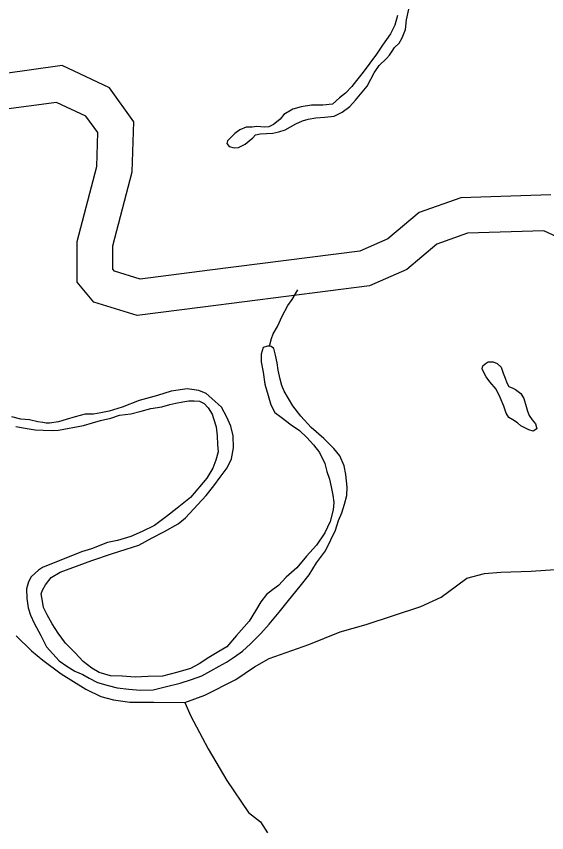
# Model space of a CAD drawing. Extents: x 2082433 to 2279600, y 546599 to 755198.
# Drawn here: x 2201499 to 2203940, y 609168 to 612925 of the extents above; entities that cross this region are included whole.
import ezdxf

# ---------------------------------------------------------------- set-up
doc = ezdxf.new("R2010")
doc.units = 0
for name, color, linetype in [('Exist Hydrographic Misc Water Feature', 7, 'Continuous'), ('Exist Hydrographic River Shore', 7, 'Continuous'), ('Exist Road Non-System Type 51', 7, 'Continuous')]:
    doc.layers.add(name, color=color, linetype=linetype)

msp = doc.modelspace()

# ---------------------------------------------------------------- linework, layer by layer
at = {"layer": 'Exist Hydrographic Misc Water Feature'}
for points in [[(2203202.6, 612730.9), (2203216.4, 612747.1), (2203228.2, 612765.1), (2203239.7, 612781.2), (2203260.2, 612801.3), (2203274, 612825.6), (2203289.6, 612865.4), (2203295.1, 612909.5), (2203304.9, 612957.6)], [(2203253.1, 612929.3), (2203241, 612885.3), (2203221.5, 612845.3), (2203184, 612792.9), (2203156.1, 612750.9), (2203094.8, 612668.1), (2203065, 612630), (2203043.3, 612602.1), (2203013.6, 612571.7), (2202985.7, 612549.5), (2202953.9, 612521.5), (2202910.2, 612517.1), (2202857.7, 612516.5), (2202810.1, 612508.3), (2202772.2, 612498.2), (2202730.4, 612473.7), (2202712.7, 612451.6), (2202689, 612431.7), (2202682.8, 612427.8), (2202660.7, 612417.3), (2202642.8, 612415.1), (2202606.5, 612419), (2202585, 612415), (2202556.9, 612414.7), (2202527, 612402.7), (2202505, 612386.5), (2202485.1, 612366.4), (2202471.4, 612352.2), (2202467.5, 612340.2), (2202479.4, 612326.3), (2202501.7, 612320.5), (2202521.6, 612322.3), (2202551.6, 612336.8), (2202571.3, 612352.9), (2202587.3, 612366.8), (2202599.1, 612379.2)], [(2202599.1, 612379.2), (2202620.9, 612385.2), (2202651, 612385.5), (2202679.1, 612387.4), (2202706.8, 612393.7), (2202736.9, 612403.7), (2202784.7, 612430.2), (2202816.5, 612444.5), (2202842.5, 612452.7), (2202876.8, 612458.9), (2202918.2, 612461.1), (2202962.3, 612465.5), (2202998.2, 612483.6), (2203033.9, 612509.8), (2203059.7, 612539.9), (2203091.3, 612576.1), (2203113, 612604.5), (2203131.1, 612636.7), (2203145.2, 612664.6), (2203168.8, 612698.7), (2203202.6, 612730.9)], [(2202663.7, 611407.8), (2202673.8, 611442), (2202681.6, 611463.9), (2202701.3, 611497.9), (2202723, 611546.1), (2202748.4, 611594.2), (2202768.3, 611622.4), (2202794.2, 611666.8)], [(2202663.7, 611407.8), (2202655.7, 611407.8), (2202635.6, 611401.5), (2202626, 611369.8), (2202626.2, 611335.6), (2202634.8, 611287.7), (2202643, 611231.7), (2202657.4, 611180.1), (2202669.9, 611138), (2202688.1, 611102), (2202718.1, 611080.5), (2202764.4, 611044.7), (2202802.8, 611019), (2202836.8, 610987.1), (2202866.5, 610953.5), (2202895, 610917.5), (2202919.4, 610868), (2202927.6, 610829.9), (2202939.7, 610796), (2202948.4, 610760.2), (2202956.3, 610722.1), (2202960.4, 610688.2), (2202957, 610654.3), (2202943.2, 610600), (2202919.6, 610548), (2202880.3, 610491.9), (2202834.3, 610441.2), (2202790.5, 610387), (2202740.8, 610344.6), (2202705.2, 610306.6), (2202677.7, 610286.4), (2202649.8, 610264.3), (2202624.2, 610230), (2202600, 610189.9), (2202570.2, 610141.7), (2202512.8, 610075.3), (2202467.5, 610022.9), (2202431.6, 610002.8), (2202385.5, 609974.5), (2202340, 609946.1), (2202300.2, 609924.1), (2202242.4, 609907.7), (2202172.4, 609889), (2202104.6, 609886.7), (2202046.7, 609884.1), (2201986.5, 609887.9), (2201932.3, 609889.6), (2201880.6, 609905.1), (2201846.4, 609924.9), (2201806.2, 609956.5), (2201769.9, 609996.5), (2201725.8, 610040), (2201691.4, 610085.8), (2201664.9, 610129.5), (2201640.5, 610171.3), (2201624.5, 610205), (2201620.2, 610233.2), (2201613.9, 610267), (2201620, 610285.1), (2201633.8, 610309.4), (2201659.4, 610343.3), (2201701.2, 610367.8), (2201847, 610420.4), (2201936.6, 610451.1), (2202004.5, 610473.6), (2202062.5, 610492.1), (2202124.5, 610524.5), (2202178, 610552.9), (2202244, 610589.2), (2202277.6, 610617.4), (2202373, 610720.2), (2202408.2, 610764.3), (2202438, 610804.4), (2202469.6, 610846.7), (2202489.4, 610888.7), (2202499.1, 610938.8), (2202496.8, 610994.7), (2202486.8, 611038.8), (2202468.1, 611080.5), (2202443.5, 611126.4), (2202399.6, 611165.9), (2202373.4, 611190.1), (2202339.1, 611203.8), (2202285, 611211.2), (2202211.6, 611200.7), (2202149.5, 611180.5), (2202063.8, 611157.8), (2201985.8, 611127.3), (2201926.4, 611108.8), (2201888.4, 611100.7), (2201854.2, 611094.5), (2201816.3, 611094.2), (2201770.5, 611081.6), (2201728.5, 611069.7), (2201692.8, 611059.3), (2201652.6, 611053.2), (2201636.4, 611052.8), (2201620.6, 611056.8), (2201598.7, 611058.5), (2201560.4, 611068.3)], [(2202394.5, 609912.7), (2202432, 609935), (2202466.1, 609953), (2202503.8, 609977.3), (2202539.7, 610003.5), (2202577.2, 610038), (2202625, 610084.3), (2202662.3, 610128.2), (2202708.4, 610182.5), (2202751.9, 610236.7), (2202805.4, 610303.2), (2202846.8, 610355.4), (2202880.5, 610409.5), (2202922.3, 610466.1), (2202945.9, 610516), (2202967.2, 610560.3), (2202981, 610604.4), (2202996.7, 610640.5), (2203009, 610680.5), (2203020.7, 610720.5), (2203022, 610758.8), (2203015.8, 610816.5), (2203007.2, 610856.4), (2202987.3, 610902.3), (2202960.9, 610935.9), (2202914.7, 610981.9), (2202856.5, 611033.2), (2202807.7, 611085.2), (2202771.8, 611132.8), (2202731.2, 611200.2), (2202721.2, 611226.4), (2202713, 611256.1), (2202704.7, 611296.2), (2202700.2, 611330.2), (2202692, 611365.9), (2202683.8, 611395.9), (2202671.5, 611405.8), (2202663.7, 611407.8)], [(2203645.7, 611316.8), (2203656, 611326.6), (2203669.9, 611334.6), (2203693.9, 611335.1), (2203712.2, 611327), (2203729.8, 611311.4), (2203740.1, 611283.4), (2203748.5, 611259.5), (2203756.5, 611239.2), (2203766.3, 611221.5), (2203784.6, 611213.9), (2203796.9, 611207.6), (2203821.1, 611189.7), (2203835, 611166.1), (2203845, 611130.1), (2203851.2, 611108.1), (2203859.4, 611088.2), (2203873.5, 611068.2), (2203887.9, 611050.2), (2203894.1, 611026.6), (2203878.1, 611016.5), (2203858.2, 611022.3), (2203821.5, 611040), (2203805.7, 611053.8), (2203783.7, 611067.6), (2203765.7, 611079.7), (2203753.6, 611099.3), (2203743.3, 611131.3), (2203725.3, 611171.3), (2203706.8, 611209), (2203678.5, 611242.9), (2203660.5, 611266.7), (2203650, 611286.5), (2203642.2, 611302.7), (2203645.7, 611316.8)], [(2201496.8, 611038.2), (2201539.2, 611030.1), (2201585.2, 611022.4), (2201623.1, 611020.8), (2201667, 611019), (2201692.8, 611021.2), (2201808.5, 611042.2), (2201850.5, 611054.5), (2201886.2, 611064.5), (2201934.6, 611076.7), (2201974.1, 611089.4), (2202026.2, 611095.8), (2202074, 611108), (2202117.7, 611120), (2202168.1, 611128.7), (2202205.4, 611138.8), (2202233.7, 611145.1), (2202265.7, 611151.2), (2202293.6, 611155.5), (2202317.8, 611155.5), (2202341.8, 611153.9), (2202363.5, 611143.7), (2202382, 611124), (2202399.8, 611094.1), (2202406.4, 611074), (2202418.3, 611036.5), (2202422.8, 610994.5), (2202425.1, 610954.4), (2202427.5, 610920.4), (2202417.5, 610882.6), (2202403.7, 610846.1), (2202376, 610800), (2202301, 610711.5), (2202239.1, 610661.3), (2202189.7, 610622.9), (2202135.7, 610582.4), (2202077.9, 610554.2), (2202026, 610531.6), (2201964.5, 610513.4), (2201918.6, 610503.3), (2201844.6, 610474.7), (2201798.6, 610460.1), (2201619, 610389.1), (2201601.2, 610376.8), (2201585.4, 610363), (2201567.7, 610346.5), (2201555.6, 610322.8), (2201546, 610290.6), (2201548, 610246.5), (2201554.4, 610202.6), (2201564.5, 610168.6), (2201581.1, 610132.9), (2201611.4, 610075.2), (2201637.7, 610023.3), (2201696.3, 609959.7), (2201732.4, 609934), (2201768.7, 609912.3), (2201804.8, 609896.3), (2201834.5, 609878.8), (2201872.4, 609858.9), (2201921.2, 609845.5), (2201962.9, 609835.5), (2202017, 609828.2), (2202069.1, 609824.4), (2202129, 609825.1), (2202190.9, 609841.2), (2202252.8, 609855.8), (2202304.7, 609874), (2202352.5, 609890.3), (2202394.5, 609912.7)], [(2201560.4, 611068.3), (2201520.2, 611072), (2201478.5, 611081.9)]]:
    msp.add_lwpolyline(points, dxfattribs=at)
at = {"layer": 'Exist Hydrographic River Shore'}
for points in [[(2202390.3, 611757), (2202069.8, 611715.9), (2201951, 611752.7), (2201943.5, 611761.6), (2201942.7, 611868.8), (2202032.3, 612209.8), (2202040.6, 612440.4), (2201927.6, 612596.9), (2201710.4, 612698.5), (2201438.2, 612661.1)], [(2202357.4, 611587.4), (2202055.4, 611548.7), (2201856.4, 611610.2), (2201779.8, 611701.4), (2201778.5, 611889.5), (2201869, 612233.9), (2201874.6, 612390), (2201819.5, 612466.4), (2201684.8, 612529.4), (2201429.7, 612494.4)], [(2203959.4, 612103.2), (2203544.3, 612090.3), (2203352.2, 612022.1), (2203209, 611901.6), (2203080.5, 611845.3), (2202390.3, 611757)], [(2204175, 611823.7), (2203926, 611938.1), (2203575, 611927.1), (2203435, 611877.5), (2203296.5, 611760.9), (2203124.8, 611685.6), (2202357.4, 611587.4)]]:
    msp.add_lwpolyline(points, dxfattribs=at)
at = {"layer": 'Exist Road Non-System Type 51'}
for points in [[(2202275, 609766.8), (2202366.2, 609801.1), (2202509.9, 609874), (2202595.7, 609931.9), (2202662.2, 609970.5), (2202844.5, 610034.9), (2202989.3, 610092.8), (2203109.4, 610127.1), (2203360.3, 610208.6), (2203453.6, 610251.5), (2203524.4, 610305.1), (2203571.6, 610339.4), (2203653.1, 610360.9), (2203728.2, 610367.3), (2203867.6, 610371.6), (2203979.1, 610380.2)], [(2201498.6, 610073.5), (2201569.4, 610004.8), (2201620.8, 609961.9), (2201705.6, 609899.7), (2201819.2, 609829), (2201887.9, 609794.6), (2201945.8, 609779.6), (2202020.9, 609768.9), (2202132.4, 609768.9), (2202275, 609766.8)], [(2202275, 609766.8), (2202302.9, 609704.6), (2202382.3, 609554.4), (2202468.1, 609408.6), (2202567.8, 609260.6), (2202623.6, 609217.7), (2202655.7, 609168.3)]]:
    msp.add_lwpolyline(points, dxfattribs=at)

doc.saveas('drawing.dxf')
